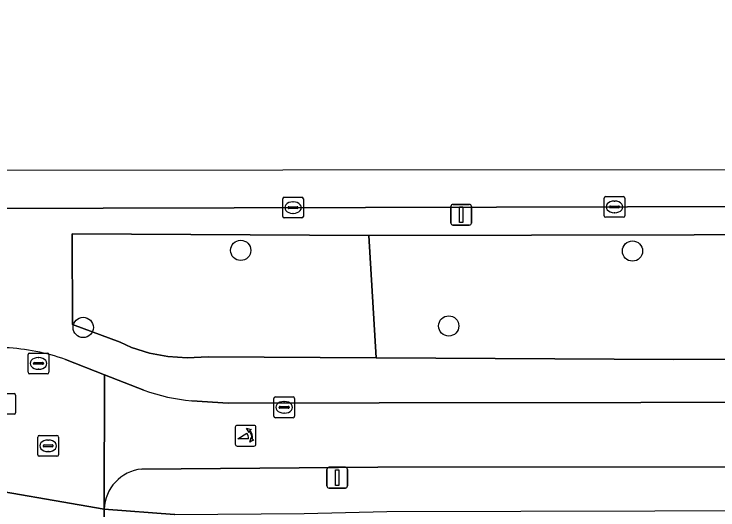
# Model space of a CAD drawing. Extents: x 160732 to 162107, y 387428 to 388479.
# Drawn here: x 161363.03 to 161397.03, y 388325.97 to 388349.89 of the extents above; entities that cross this region are included whole.
import ezdxf

# ---------------------------------------------------------------- set-up
doc = ezdxf.new("R2010")
doc.units = 0
for name, color, linetype in [('IMGEO_Berm_groen', 7, 'Continuous'), ('IMGEO_Boom', 7, 'Continuous'), ('IMGEO_Fietspad_open', 7, 'Continuous'), ('IMGEO_Kolk', 7, 'Continuous'), ('IMGEO_Lichtmast', 7, 'Continuous'), ('IMGEO_Poller', 7, 'Continuous'), ('IMGEO_Rijbaan_lokaal_open', 7, 'Continuous'), ('IMGEO_Rijbaan_regionaal_gesloten', 7, 'Continuous'), ('IMGEO_Rioolput', 7, 'Continuous'), ('IMGEO_Voetpad_open', 7, 'Continuous')]:
    doc.layers.add(name, color=color, linetype=linetype)

msp = doc.modelspace()

# ---------------------------------------------------------------- linework, layer by layer
at = {"layer": 'IMGEO_Berm_groen'}
for points in [[(161664.102, 388341.252), (161640.503, 388341.159), (161612.645, 388341.048), (161566.129, 388340.965), (161549.597, 388341.023), (161504.085, 388340.81), (161487.581, 388340.828), (161380.012, 388340.564), (161360.969, 388340.517)], [(161547.34, 388337.688), (161509.076, 388337.556), (161508.048, 388337.145), (161507.175, 388336.422), (161506.755, 388335.957), (161506.424, 388335.73), (161504.681, 388335.53), (161503.088, 388335.005), (161498.557, 388333.868), (161493.714, 388333.456), (161394.907, 388333.226), (161380.519, 388333.305), (161372.407, 388333.349), (161371.394, 388333.31), (161370.464, 388333.37), (161369.572, 388333.522), (161368.698, 388333.797), (161368.157, 388334.059), (161365.852, 388334.911), (161365.842, 388339.289), (161380.165, 388339.211), (161482.259, 388339.41), (161500.004, 388339.453), (161596.2, 388339.688)], [(161596.2, 388339.688), (161500.004, 388339.453), (161482.259, 388339.41), (161380.165, 388339.211), (161380.519, 388333.305), (161394.907, 388333.226), (161493.714, 388333.456), (161498.557, 388333.868), (161503.088, 388335.005), (161504.681, 388335.53), (161506.424, 388335.73), (161506.755, 388335.957), (161507.175, 388336.422), (161508.048, 388337.145), (161509.076, 388337.556), (161547.34, 388337.688)], [(161371.614, 388331.233), (161373.367, 388331.118), (161380.67, 388331.128), (161494.405, 388331.285), (161498.41, 388332.285), (161505.827, 388334.181)], [(161365.522, 388333.23), (161367.396, 388332.485), (161369.299, 388331.75)]]:
    msp.add_lwpolyline(points, dxfattribs=at)
msp.add_lwpolyline([(161380.165, 388339.211), (161365.842, 388339.289), (161365.852, 388334.911), (161368.157, 388334.059), (161368.698, 388333.797), (161369.572, 388333.522), (161370.464, 388333.37), (161371.394, 388333.31), (161372.407, 388333.349), (161380.519, 388333.305)], close=True, dxfattribs=at)
for centre, radius, start, end in [((161361.996, 388322.793), 11.017, 71.3356, 86.7808), ((161372.401, 388340.2), 9.002, 249.8398, 264.9821)]:
    msp.add_arc(centre, radius, start, end, dxfattribs=at)
at = {"layer": 'IMGEO_Boom'}
for centre in [(161373.978, 388338.49), (161392.903, 388338.459), (161366.373, 388334.771), (161384.027, 388334.841)]:
    msp.add_circle(centre, 0.489, dxfattribs=at)
at = {"layer": 'IMGEO_Fietspad_open'}
for points in [[(161369.299, 388331.75), (161367.396, 388332.485), (161367.389, 388325.998)], [(161498.524, 388325.994), (161498.41, 388332.285), (161494.405, 388331.285), (161380.67, 388331.128), (161373.367, 388331.118), (161371.614, 388331.233)], [(161369.2, 388327.935), (161380.605, 388328.029), (161496.353, 388328.13)]]:
    msp.add_lwpolyline(points, dxfattribs=at)
for centre, radius, start, end in [((161372.401, 388340.2), 9.002, 249.8398, 264.9821), ((161369.383, 388325.949), 1.995, 95.2648, 178.5861)]:
    msp.add_arc(centre, radius, start, end, dxfattribs=at)
at = {"layer": 'IMGEO_Kolk'}
for p, q in [((161376.081, 388341.053), (161376.933, 388341.053)), ((161391.534, 388340.161), (161391.534, 388341.013)), ((161391.609, 388341.087), (161392.461, 388341.087)), ((161392.535, 388341.013), (161392.535, 388340.161)), ((161376.006, 388340.127), (161376.006, 388340.979)), ((161376.494, 388340.833), (161376.519, 388340.833)), ((161377.007, 388340.979), (161377.007, 388340.127)), ((161392.022, 388340.867), (161392.047, 388340.867)), ((161376.265, 388340.547), (161376.265, 388340.559)), ((161376.703, 388340.51), (161376.305, 388340.51)), ((161376.308, 388340.596), (161376.706, 388340.596)), ((161376.749, 388340.559), (161376.749, 388340.547)), ((161391.793, 388340.581), (161391.793, 388340.593)), ((161392.231, 388340.544), (161391.833, 388340.544)), ((161391.836, 388340.63), (161392.234, 388340.63)), ((161392.277, 388340.593), (161392.277, 388340.581)), ((161376.933, 388340.053), (161376.081, 388340.053)), ((161376.517, 388340.273), (161376.492, 388340.273)), ((161392.461, 388340.087), (161391.609, 388340.087)), ((161392.045, 388340.307), (161392.02, 388340.307)), ((161375.578, 388330.491), (161375.578, 388331.343)), ((161375.653, 388331.417), (161376.505, 388331.417)), ((161376.066, 388331.197), (161376.091, 388331.197)), ((161376.579, 388331.343), (161376.579, 388330.491)), ((161375.837, 388330.911), (161375.837, 388330.923)), ((161376.275, 388330.874), (161375.877, 388330.874)), ((161375.88, 388330.96), (161376.278, 388330.96)), ((161376.321, 388330.923), (161376.321, 388330.911)), ((161376.089, 388330.637), (161376.064, 388330.637)), ((161376.505, 388330.417), (161375.653, 388330.417))]:
    msp.add_line(p, q, dxfattribs=at)
for points in [[(161376.081, 388341.053), (161376.933, 388341.053)], [(161391.534, 388340.161), (161391.534, 388341.013)], [(161391.609, 388341.087), (161392.461, 388341.087)], [(161392.535, 388341.013), (161392.535, 388340.161)], [(161376.006, 388340.127), (161376.006, 388340.979)], [(161377.007, 388340.979), (161377.007, 388340.127)], [(161376.933, 388340.053), (161376.081, 388340.053)], [(161392.461, 388340.087), (161391.609, 388340.087)], [(161375.578, 388330.491), (161375.578, 388331.343)], [(161375.653, 388331.417), (161376.505, 388331.417)], [(161376.579, 388331.343), (161376.579, 388330.491)], [(161376.505, 388330.417), (161375.653, 388330.417)]]:
    msp.add_lwpolyline(points, dxfattribs=at)
for centre, radius, start, end in [((161376.083, 388340.977), 0.0765, 91.552, 178.448), ((161376.083, 388340.977), 0.0765, 91.552, 178.448), ((161376.931, 388340.977), 0.0765, 1.552, 88.448), ((161376.931, 388340.977), 0.0765, 1.552, 88.448), ((161391.611, 388341.011), 0.0765, 91.552, 178.448), ((161391.611, 388341.011), 0.0765, 91.552, 178.448), ((161392.459, 388341.011), 0.0765, 1.552, 88.448), ((161392.459, 388341.011), 0.0765, 1.552, 88.448), ((161376.305, 388340.556), 0.0403, 85.8775, 175.7526), ((161376.302, 388340.546), 0.0366, 178.938, 274.7102), ((161376.706, 388340.553), 0.043, 264.8664, 352.4533), ((161376.71, 388340.558), 0.0386, 1.7309, 96.639), ((161391.833, 388340.59), 0.0403, 85.8775, 175.7526), ((161391.83, 388340.58), 0.0366, 178.938, 274.7102), ((161392.234, 388340.587), 0.043, 264.8664, 352.4533), ((161392.238, 388340.592), 0.0386, 1.7309, 96.639), ((161376.083, 388340.129), 0.0765, 181.552, 268.448), ((161376.083, 388340.129), 0.0765, 181.552, 268.448), ((161376.931, 388340.129), 0.0765, 271.552, 358.448), ((161376.931, 388340.129), 0.0765, 271.552, 358.448), ((161391.611, 388340.163), 0.0765, 181.552, 268.448), ((161391.611, 388340.163), 0.0765, 181.552, 268.448), ((161392.459, 388340.163), 0.0765, 271.552, 358.448), ((161392.459, 388340.163), 0.0765, 271.552, 358.448), ((161375.655, 388331.341), 0.0765, 91.552, 178.448), ((161375.655, 388331.341), 0.0765, 91.552, 178.448), ((161376.503, 388331.341), 0.0765, 1.552, 88.448), ((161376.503, 388331.341), 0.0765, 1.552, 88.448), ((161375.877, 388330.92), 0.0403, 85.8775, 175.7526), ((161375.874, 388330.91), 0.0366, 178.938, 274.7102), ((161376.278, 388330.917), 0.043, 264.8664, 352.4533), ((161376.282, 388330.922), 0.0386, 1.7309, 96.639), ((161375.655, 388330.493), 0.0765, 181.552, 268.448), ((161375.655, 388330.493), 0.0765, 181.552, 268.448), ((161376.503, 388330.493), 0.0765, 271.552, 358.448), ((161376.503, 388330.493), 0.0765, 271.552, 358.448)]:
    msp.add_arc(centre, radius, start, end, dxfattribs=at)
for centre, major_axis, ratio, start_param, end_param in [((161376.493, 388340.553), (-0.387, 0.002), 0.722429, 4.712389, 7.853982), ((161376.518, 388340.553), (-0.39, 0.002), 0.717154, 1.570796, 4.712389), ((161392.021, 388340.587), (-0.387, 0.002), 0.722429, 4.712389, 7.853982), ((161392.046, 388340.587), (-0.39, 0.002), 0.717154, 1.570796, 4.712389), ((161376.065, 388330.917), (-0.387, 0.002), 0.722429, 4.712389, 7.853982), ((161376.09, 388330.917), (-0.39, 0.002), 0.717154, 1.570796, 4.712389)]:
    msp.add_ellipse(centre, major_axis=major_axis, ratio=ratio, start_param=start_param, end_param=end_param, dxfattribs=at)
at = {"layer": 'IMGEO_Lichtmast'}
for p, q in [((161384.231, 388340.709), (161385.021, 388340.709)), ((161385.021, 388340.709), (161384.231, 388340.709)), ((161384.131, 388339.809), (161384.131, 388340.609)), ((161384.131, 388340.609), (161384.131, 388339.809)), ((161385.121, 388340.609), (161385.121, 388339.809)), ((161385.121, 388339.809), (161385.121, 388340.609)), ((161385.021, 388339.709), (161384.231, 388339.709)), ((161384.231, 388339.709), (161385.021, 388339.709)), ((161378.145, 388327.122), (161378.145, 388327.922)), ((161378.145, 388327.922), (161378.145, 388327.122)), ((161378.245, 388328.022), (161379.035, 388328.022)), ((161379.035, 388328.022), (161378.245, 388328.022)), ((161379.135, 388327.922), (161379.135, 388327.122)), ((161379.135, 388327.122), (161379.135, 388327.922)), ((161379.035, 388327.022), (161378.245, 388327.022)), ((161378.245, 388327.022), (161379.035, 388327.022))]:
    msp.add_line(p, q, dxfattribs=at)
for points in [[(161384.551, 388340.584), (161384.701, 388340.584), (161384.701, 388339.834), (161384.551, 388339.834), (161384.551, 388340.584)], [(161378.565, 388327.897), (161378.715, 388327.897), (161378.715, 388327.147), (161378.565, 388327.147), (161378.565, 388327.897)]]:
    msp.add_lwpolyline(points, dxfattribs=at)
for centre, start, end in [((161384.231, 388340.609), 90, 180), ((161384.231, 388340.609), 90, 180), ((161385.021, 388340.609), 0, 90), ((161385.021, 388340.609), 360, 90), ((161384.231, 388339.809), 180, 270), ((161384.231, 388339.809), 180, 270), ((161385.021, 388339.809), 270, 0), ((161385.021, 388339.809), 270, 0), ((161378.245, 388327.922), 90, 180), ((161378.245, 388327.922), 90, 180), ((161379.035, 388327.922), 0, 90), ((161379.035, 388327.922), 360, 90), ((161378.245, 388327.122), 180, 270), ((161378.245, 388327.122), 180, 270), ((161379.035, 388327.122), 270, 0), ((161379.035, 388327.122), 270, 0)]:
    msp.add_arc(centre, 0.1, start, end, dxfattribs=at)
at = {"layer": 'IMGEO_Poller'}
for p, q in [((161373.717, 388329.951), (161373.717, 388329.144)), ((161373.717, 388329.951), (161373.717, 388329.144)), ((161374.619, 388330.046), (161373.811, 388330.046)), ((161374.619, 388330.046), (161373.811, 388330.046)), ((161374.713, 388329.144), (161374.713, 388329.951)), ((161374.713, 388329.144), (161374.713, 388329.951)), ((161373.811, 388329.049), (161374.619, 388329.049)), ((161373.811, 388329.049), (161374.619, 388329.049))]:
    msp.add_line(p, q, dxfattribs=at)
for points in [[(161374.396, 388329.775), (161374.384, 388329.702), (161374.259, 388329.907)], [(161374.259, 388329.907), (161374.49, 388329.841), (161374.419, 388329.809)], [(161374.352, 388329.402), (161373.839, 388329.402), (161374.269, 388329.677)], [(161374.412, 388329.23), (161374.478, 388329.461), (161374.508, 388329.393)], [(161374.544, 388329.366), (161374.616, 388329.355), (161374.412, 388329.23)]]:
    msp.add_lwpolyline(points, dxfattribs=at)
for centre, radius, start, end in [((161373.811, 388329.951), 0.0946, 90, 180), ((161373.811, 388329.951), 0.0946, 90, 180), ((161374.038, 388329.462), 0.516, 349.3569, 42.2912), ((161374.619, 388329.951), 0.0946, 0, 90), ((161374.619, 388329.951), 0.0946, 0, 90), ((161374.024, 388329.452), 0.332, 351.3247, 42.4854), ((161374.038, 388329.462), 0.476, 351.7527, 41.1691), ((161373.811, 388329.144), 0.0946, 180, 270), ((161373.811, 388329.144), 0.0946, 180, 270), ((161374.619, 388329.144), 0.0946, 270, 0), ((161374.619, 388329.144), 0.0946, 270, 0)]:
    msp.add_arc(centre, radius, start, end, dxfattribs=at)
at = {"layer": 'IMGEO_Rijbaan_lokaal_open'}
for points in [[(161367.396, 388332.485), (161365.522, 388333.23)], [(161360.496, 388327.193), (161367.389, 388325.998), (161367.396, 388332.485)], [(161367.417, 388293.941), (161367.417, 388294.273), (161367.347, 388323.951), (161367.389, 388325.998), (161360.496, 388327.193)]]:
    msp.add_lwpolyline(points, dxfattribs=at)
msp.add_arc((161361.996, 388322.793), 11.017, 71.3356, 86.7808, dxfattribs=at)
at = {"layer": 'IMGEO_Rijbaan_regionaal_gesloten'}
for points in [[(161666.576, 388349.892), (161621.218, 388342.469), (161340.963, 388342.346), (161319.969, 388341.111), (161319.855, 388338.585), (161325.953, 388339.021), (161342.412, 388340.03)], [(161360.969, 388340.517), (161380.012, 388340.564), (161487.581, 388340.828), (161504.085, 388340.81), (161549.597, 388341.023), (161566.129, 388340.965), (161612.645, 388341.048), (161640.503, 388341.159), (161664.102, 388341.252), (161667.071, 388345.501)]]:
    msp.add_lwpolyline(points, dxfattribs=at)
at = {"layer": 'IMGEO_Rioolput'}
for p, q in [((161363.784, 388333.534), (161364.636, 388333.534)), ((161363.709, 388332.608), (161363.709, 388333.46)), ((161364.197, 388333.314), (161364.222, 388333.314)), ((161364.71, 388333.46), (161364.71, 388332.608)), ((161363.968, 388333.028), (161363.968, 388333.04)), ((161364.406, 388332.991), (161364.008, 388332.991)), ((161364.011, 388333.077), (161364.409, 388333.077)), ((161364.452, 388333.04), (161364.452, 388333.028)), ((161364.636, 388332.534), (161363.784, 388332.534)), ((161364.22, 388332.754), (161364.195, 388332.754)), ((161362.18, 388331.581), (161363.032, 388331.581)), ((161363.106, 388331.507), (161363.106, 388330.655)), ((161363.032, 388330.581), (161362.18, 388330.581)), ((161364.176, 388328.631), (161364.176, 388329.483)), ((161364.251, 388329.557), (161365.103, 388329.557)), ((161365.177, 388329.483), (161365.177, 388328.631)), ((161364.664, 388329.337), (161364.689, 388329.337)), ((161364.435, 388329.051), (161364.435, 388329.063)), ((161364.873, 388329.014), (161364.475, 388329.014)), ((161364.478, 388329.1), (161364.876, 388329.1)), ((161364.687, 388328.777), (161364.662, 388328.777)), ((161364.919, 388329.063), (161364.919, 388329.051)), ((161365.103, 388328.557), (161364.251, 388328.557))]:
    msp.add_line(p, q, dxfattribs=at)
for points in [[(161363.784, 388333.534), (161364.636, 388333.534)], [(161363.709, 388332.608), (161363.709, 388333.46)], [(161364.71, 388333.46), (161364.71, 388332.608)], [(161364.636, 388332.534), (161363.784, 388332.534)], [(161362.18, 388331.581), (161363.032, 388331.581)], [(161363.106, 388331.507), (161363.106, 388330.655)], [(161363.032, 388330.581), (161362.18, 388330.581)], [(161364.176, 388328.631), (161364.176, 388329.483)], [(161364.251, 388329.557), (161365.103, 388329.557)], [(161365.177, 388329.483), (161365.177, 388328.631)], [(161365.103, 388328.557), (161364.251, 388328.557)]]:
    msp.add_lwpolyline(points, dxfattribs=at)
for centre, radius, start, end in [((161363.786, 388333.458), 0.0765, 91.552, 178.448), ((161363.786, 388333.458), 0.0765, 91.552, 178.448), ((161364.634, 388333.458), 0.0765, 1.552, 88.448), ((161364.634, 388333.458), 0.0765, 1.552, 88.448), ((161364.008, 388333.037), 0.0403, 85.8775, 175.7526), ((161364.005, 388333.027), 0.0366, 178.938, 274.7102), ((161364.409, 388333.034), 0.043, 264.8664, 352.4533), ((161364.413, 388333.039), 0.0386, 1.7309, 96.639), ((161363.786, 388332.61), 0.0765, 181.552, 268.448), ((161363.786, 388332.61), 0.0765, 181.552, 268.448), ((161364.634, 388332.61), 0.0765, 271.552, 358.448), ((161364.634, 388332.61), 0.0765, 271.552, 358.448), ((161363.03, 388331.505), 0.0765, 1.552, 88.448), ((161363.03, 388331.505), 0.0765, 1.552, 88.448), ((161363.03, 388330.657), 0.0765, 271.552, 358.448), ((161363.03, 388330.657), 0.0765, 271.552, 358.448), ((161364.253, 388329.481), 0.0765, 91.552, 178.448), ((161364.253, 388329.481), 0.0765, 91.552, 178.448), ((161365.101, 388329.481), 0.0765, 1.552, 88.448), ((161365.101, 388329.481), 0.0765, 1.552, 88.448), ((161364.475, 388329.06), 0.0403, 85.8775, 175.7526), ((161364.472, 388329.05), 0.0366, 178.938, 274.7102), ((161364.876, 388329.057), 0.043, 264.8664, 352.4533), ((161364.88, 388329.062), 0.0386, 1.7309, 96.639), ((161364.253, 388328.633), 0.0765, 181.552, 268.448), ((161364.253, 388328.633), 0.0765, 181.552, 268.448), ((161365.101, 388328.633), 0.0765, 271.552, 358.448), ((161365.101, 388328.633), 0.0765, 271.552, 358.448)]:
    msp.add_arc(centre, radius, start, end, dxfattribs=at)
for centre, major_axis, ratio, start_param, end_param in [((161364.196, 388333.034), (-0.387, 0.002), 0.722429, 4.712389, 7.853982), ((161364.221, 388333.034), (-0.39, 0.002), 0.717154, 1.570796, 4.712389), ((161364.663, 388329.057), (-0.387, 0.002), 0.722429, 4.712389, 7.853982), ((161364.688, 388329.057), (-0.39, 0.002), 0.717154, 1.570796, 4.712389)]:
    msp.add_ellipse(centre, major_axis=major_axis, ratio=ratio, start_param=start_param, end_param=end_param, dxfattribs=at)
at = {"layer": 'IMGEO_Voetpad_open'}
for points in [[(161496.353, 388328.13), (161380.605, 388328.029), (161369.2, 388327.935)], [(161367.389, 388325.998), (161370.789, 388325.74), (161370.805, 388325.738), (161377.048, 388325.787), (161381.033, 388325.891), (161400.452, 388325.938), (161402.11, 388325.942), (161421.957, 388325.99), (161424.893, 388325.897), (161437.492, 388325.902), (161443.501, 388325.98), (161484.452, 388326.042), (161487.536, 388326.081), (161490.92, 388326.05), (161494.304, 388326.019), (161494.319, 388326.021), (161498.524, 388325.994)], [(161370.805, 388325.738), (161370.789, 388325.74), (161367.389, 388325.998), (161367.347, 388323.951)]]:
    msp.add_lwpolyline(points, dxfattribs=at)
msp.add_arc((161369.383, 388325.949), 1.995, 95.2648, 178.5861, dxfattribs=at)

doc.saveas('drawing.dxf')
